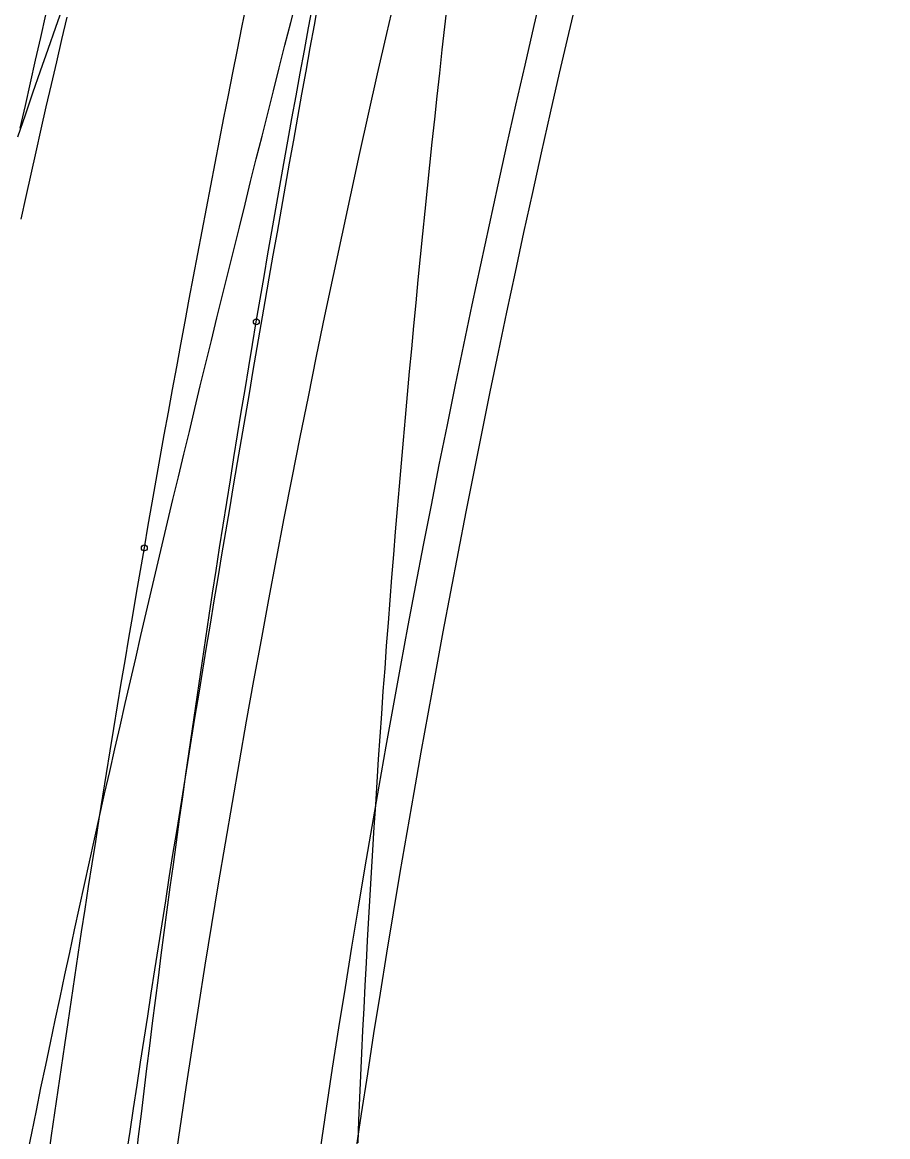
# Model space of a CAD drawing. Extents: x -14 to 1565148, y -25 to 642856.
# Drawn here: x 1564907.37 to 1564919.57, y 636603.78 to 636619.49 of the extents above; entities that cross this region are included whole.
import ezdxf

# ---------------------------------------------------------------- set-up
doc = ezdxf.new("R2010")
doc.units = 0
for name, color, linetype in [('GE_P_Alignment_100_Stations', 7, 'Continuous'), ('MT_P_Work_Area', 7, 'Continuous'), ('PM_P_Edge_Line', 7, 'Continuous'), ('PV_P_EOP', 7, 'Continuous'), ('PV_X_EOP', 7, 'Continuous'), ('TR_Turning_Path26', 7, 'Continuous'), ('TR_Turning_Path28', 7, 'Continuous'), ('TR_Turning_Path28 - Copy-1', 7, 'Continuous'), ('TR_Turning_Path29', 7, 'Continuous')]:
    doc.layers.add(name, color=color, linetype=linetype)

msp = doc.modelspace()

# ---------------------------------------------------------------- linework, layer by layer
at = {"layer": 'GE_P_Alignment_100_Stations'}
msp.add_lwpolyline([(1564913.359, 636619.75), (1564913.322, 636619.425), (1564913.286, 636619.1), (1564913.25, 636618.775), (1564913.215, 636618.45), (1564913.18, 636618.126), (1564913.146, 636617.801), (1564913.112, 636617.477), (1564913.078, 636617.153), (1564913.045, 636616.829), (1564913.012, 636616.505), (1564912.98, 636616.181), (1564912.948, 636615.857), (1564912.917, 636615.534), (1564912.886, 636615.21), (1564912.855, 636614.887), (1564912.825, 636614.564), (1564912.796, 636614.241), (1564912.767, 636613.918), (1564912.738, 636613.596), (1564912.71, 636613.273), (1564912.683, 636612.951), (1564912.655, 636612.629), (1564912.629, 636612.307), (1564912.602, 636611.985), (1564912.577, 636611.663), (1564912.551, 636611.341), (1564912.527, 636611.02), (1564912.502, 636610.699), (1564912.479, 636610.378), (1564912.455, 636610.057), (1564912.433, 636609.737), (1564912.41, 636609.417), (1564912.389, 636609.097), (1564912.367, 636608.777), (1564912.347, 636608.457), (1564912.326, 636608.138), (1564912.307, 636607.818), (1564912.287, 636607.499), (1564912.269, 636607.181), (1564912.25, 636606.862), (1564912.233, 636606.544), (1564912.216, 636606.226), (1564912.199, 636605.908), (1564912.183, 636605.59), (1564912.167, 636605.273), (1564912.152, 636604.955), (1564912.138, 636604.638), (1564912.124, 636604.322), (1564912.11, 636604.005), (1564912.098, 636603.689)], dxfattribs=at)
at = {"layer": 'MT_P_Work_Area'}
for points in [[(1564907.435, 636603.509), (1564907.5, 636603.827), (1564907.566, 636604.145), (1564907.631, 636604.464), (1564907.698, 636604.782), (1564907.765, 636605.101), (1564907.832, 636605.419), (1564907.9, 636605.738), (1564907.968, 636606.056), (1564908.036, 636606.375), (1564908.106, 636606.694), (1564908.175, 636607.013), (1564908.245, 636607.332), (1564908.316, 636607.651), (1564908.386, 636607.97), (1564908.458, 636608.289), (1564908.529, 636608.608), (1564908.601, 636608.927), (1564908.674, 636609.247), (1564908.746, 636609.566), (1564908.82, 636609.885), (1564908.893, 636610.205), (1564908.967, 636610.524), (1564909.041, 636610.844), (1564909.116, 636611.164), (1564909.191, 636611.483), (1564909.266, 636611.803), (1564909.341, 636612.123), (1564909.417, 636612.442), (1564909.493, 636612.762), (1564909.57, 636613.082), (1564909.647, 636613.402), (1564909.724, 636613.722), (1564909.801, 636614.042), (1564909.878, 636614.362), (1564909.956, 636614.682), (1564910.034, 636615.002), (1564910.113, 636615.322), (1564910.192, 636615.642), (1564910.27, 636615.963), (1564910.35, 636616.283), (1564910.429, 636616.603), (1564910.509, 636616.924), (1564910.588, 636617.244), (1564910.668, 636617.564), (1564910.749, 636617.885), (1564910.829, 636618.205), (1564910.91, 636618.525), (1564910.991, 636618.846), (1564911.072, 636619.167), (1564911.153, 636619.487), (1564911.234, 636619.808)], [(1564907.306, 636617.877), (1564907.412, 636618.186), (1564907.518, 636618.495), (1564907.624, 636618.804), (1564907.732, 636619.112), (1564907.839, 636619.42), (1564907.948, 636619.728)]]:
    msp.add_lwpolyline(points, dxfattribs=at)
msp.add_arc((1565053.64, 636568.192), 157.778, 155.99945, 182.74981, dxfattribs=at)
at = {"layer": 'PM_P_Edge_Line'}
msp.add_arc((1565173.963, 636549.697), 280.574, 158.77151, 167.20801, dxfattribs=at)
at = {"layer": 'PV_P_EOP'}
for radius in [198, 197.5]:
    msp.add_arc((1565107.422, 636574.53), radius, 164.38184, 185.72699, dxfattribs=at)
at = {"layer": 'PV_X_EOP'}
msp.add_arc((1565107.422, 636574.53), 200, 164.38184, 185.72699, dxfattribs=at)
at = {"layer": 'TR_Turning_Path26'}
msp.add_lwpolyline([(1564907.34, 636617.997), (1564907.411, 636618.317), (1564907.483, 636618.637), (1564907.555, 636618.957), (1564907.628, 636619.277), (1564907.701, 636619.597)], dxfattribs=at)
at = {"layer": 'TR_Turning_Path28'}
for points in [[(1564908.838, 636603.523), (1564908.887, 636603.849), (1564908.937, 636604.174), (1564908.986, 636604.5), (1564909.036, 636604.825), (1564909.086, 636605.151), (1564909.136, 636605.476), (1564909.186, 636605.801), (1564909.237, 636606.127), (1564909.288, 636606.452), (1564909.339, 636606.777), (1564909.39, 636607.103), (1564909.441, 636607.428), (1564909.493, 636607.753), (1564909.545, 636608.079), (1564909.597, 636608.404), (1564909.649, 636608.729), (1564909.702, 636609.054), (1564909.754, 636609.38), (1564909.807, 636609.705), (1564909.86, 636610.03), (1564909.914, 636610.355), (1564909.967, 636610.68), (1564910.021, 636611.005), (1564910.075, 636611.331), (1564910.129, 636611.656), (1564910.183, 636611.981), (1564910.238, 636612.306), (1564910.293, 636612.631), (1564910.348, 636612.956), (1564910.403, 636613.281), (1564910.458, 636613.606), (1564910.514, 636613.931), (1564910.57, 636614.256), (1564910.625, 636614.581), (1564910.682, 636614.906), (1564910.738, 636615.231), (1564910.795, 636615.555), (1564910.851, 636615.88), (1564910.908, 636616.205), (1564910.965, 636616.53), (1564911.023, 636616.855), (1564911.08, 636617.18), (1564911.138, 636617.504), (1564911.196, 636617.829), (1564911.254, 636618.154), (1564911.312, 636618.478), (1564911.371, 636618.803), (1564911.429, 636619.128), (1564911.488, 636619.452), (1564911.547, 636619.777)], [(1564907.351, 636616.715), (1564907.42, 636617.032), (1564907.491, 636617.349), (1564907.562, 636617.666), (1564907.634, 636617.982), (1564907.706, 636618.299), (1564907.779, 636618.615), (1564907.853, 636618.932), (1564907.927, 636619.248), (1564908.002, 636619.564)]]:
    msp.add_lwpolyline(points, dxfattribs=at)
at = {"layer": 'TR_Turning_Path28 - Copy-1'}
for points in [[(1564909.089, 636612.078), (1564909.144, 636612.397), (1564909.2, 636612.715), (1564909.257, 636613.034), (1564909.313, 636613.353), (1564909.371, 636613.673), (1564909.428, 636613.992), (1564909.486, 636614.311), (1564909.545, 636614.63), (1564909.603, 636614.949), (1564909.663, 636615.269), (1564909.722, 636615.588), (1564909.782, 636615.908), (1564909.843, 636616.227), (1564909.903, 636616.546), (1564909.964, 636616.866), (1564910.026, 636617.185), (1564910.088, 636617.504), (1564910.15, 636617.823), (1564910.212, 636618.142), (1564910.275, 636618.461), (1564910.338, 636618.78), (1564910.402, 636619.1), (1564910.466, 636619.419), (1564910.53, 636619.738)], [(1564907.736, 636603.472), (1564907.781, 636603.791), (1564907.827, 636604.111), (1564907.873, 636604.43), (1564907.919, 636604.75), (1564907.966, 636605.069), (1564908.013, 636605.388), (1564908.06, 636605.707), (1564908.108, 636606.027), (1564908.156, 636606.346), (1564908.205, 636606.665), (1564908.254, 636606.984), (1564908.303, 636607.303), (1564908.353, 636607.621), (1564908.403, 636607.94), (1564908.454, 636608.259), (1564908.504, 636608.577), (1564908.556, 636608.896), (1564908.607, 636609.215), (1564908.659, 636609.533), (1564908.712, 636609.851), (1564908.764, 636610.17), (1564908.817, 636610.488), (1564908.871, 636610.806), (1564908.925, 636611.124), (1564908.979, 636611.442), (1564909.034, 636611.76), (1564909.089, 636612.078)]]:
    msp.add_lwpolyline(points, dxfattribs=at)
msp.add_circle((1564909.089, 636612.078), 0.0417, dxfattribs=at)
msp.add_circle((1564909.089, 636612.078), 0.0417, dxfattribs=at)
at = {"layer": 'TR_Turning_Path29'}
for points in [[(1564910.668, 636615.267), (1564910.722, 636615.586), (1564910.777, 636615.904), (1564910.832, 636616.223), (1564910.887, 636616.541), (1564910.943, 636616.86), (1564910.999, 636617.179), (1564911.056, 636617.497), (1564911.113, 636617.816), (1564911.171, 636618.135), (1564911.229, 636618.454), (1564911.287, 636618.773), (1564911.346, 636619.092), (1564911.405, 636619.41), (1564911.464, 636619.729)], [(1564908.972, 636603.461), (1564909.009, 636603.78), (1564909.048, 636604.1), (1564909.086, 636604.419), (1564909.126, 636604.738), (1564909.165, 636605.058), (1564909.205, 636605.377), (1564909.246, 636605.696), (1564909.287, 636606.016), (1564909.328, 636606.335), (1564909.37, 636606.654), (1564909.413, 636606.974), (1564909.455, 636607.293), (1564909.499, 636607.612), (1564909.542, 636607.931), (1564909.587, 636608.251), (1564909.631, 636608.57), (1564909.676, 636608.889), (1564909.722, 636609.208), (1564909.768, 636609.527), (1564909.814, 636609.846), (1564909.861, 636610.166), (1564909.908, 636610.485), (1564909.956, 636610.804), (1564910.004, 636611.123), (1564910.052, 636611.442), (1564910.101, 636611.761), (1564910.151, 636612.08), (1564910.201, 636612.398), (1564910.251, 636612.717), (1564910.302, 636613.036), (1564910.353, 636613.355), (1564910.404, 636613.674), (1564910.456, 636613.992), (1564910.509, 636614.311), (1564910.561, 636614.63), (1564910.615, 636614.948), (1564910.668, 636615.267)]]:
    msp.add_lwpolyline(points, dxfattribs=at)
msp.add_circle((1564910.668, 636615.267), 0.0417, dxfattribs=at)
msp.add_circle((1564910.668, 636615.267), 0.0417, dxfattribs=at)
msp.add_arc((1565256.127, 636539.493), 362.757, 158.08889, 171.57273, dxfattribs=at)

doc.saveas('drawing.dxf')
